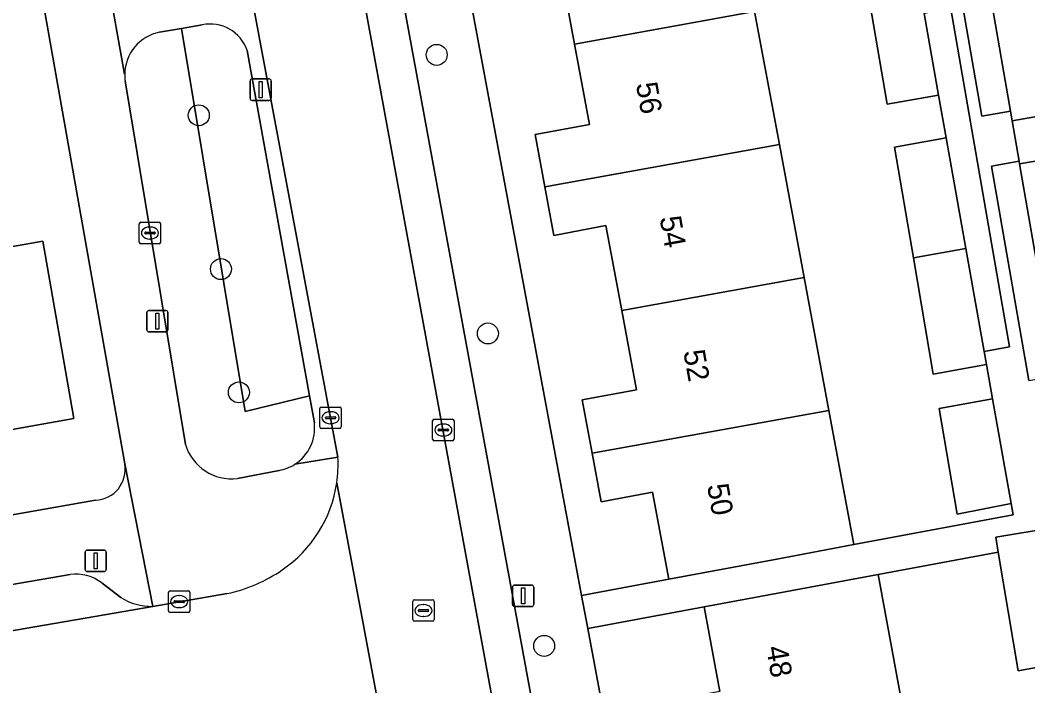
# Model space of a CAD drawing. Extents: x 162879 to 165540, y 384011 to 385181.
# Drawn here: x 163957.33 to 164004.33, y 384633.33 to 384664.38 of the extents above; entities that cross this region are included whole.
import ezdxf

# ---------------------------------------------------------------- set-up
doc = ezdxf.new("R2010")
doc.units = 0
for name, color, linetype in [('IMGEO_Boom', 7, 'Continuous'), ('IMGEO_Erf', 7, 'Continuous'), ('IMGEO_Groenvoorziening', 7, 'Continuous'), ('IMGEO_Kolk', 7, 'Continuous'), ('IMGEO_Lichtmast', 7, 'Continuous'), ('IMGEO_Pand', 7, 'Continuous'), ('IMGEO_Pand_nummerreeks', 7, 'Continuous'), ('IMGEO_Parkeervlak_open', 7, 'Continuous'), ('IMGEO_Rijbaan_lokaal_open', 7, 'Continuous'), ('IMGEO_Rioolput', 7, 'Continuous'), ('IMGEO_Voetpad_open', 7, 'Continuous')]:
    doc.layers.add(name, color=color, linetype=linetype)

msp = doc.modelspace()

# ---------------------------------------------------------------- linework, layer by layer
at = {"layer": 'IMGEO_Boom'}
for centre in [(163976.758, 384662.76), (163965.661, 384659.942), (163966.695, 384652.768), (163979.148, 384649.766), (163967.532, 384647.018), (163981.772, 384635.195)]:
    msp.add_circle(centre, 0.489, dxfattribs=at)
at = {"layer": 'IMGEO_Erf'}
for points in [[(163974.017, 384688.533), (163983.521, 384637.552), (163987.583, 384638.309), (163986.829, 384642.359), (163984.43, 384641.912), (163984.008, 384644.177), (163983.544, 384646.671), (163986.076, 384647.142), (163985.388, 384650.837), (163984.651, 384654.794), (163982.221, 384654.342), (163981.8, 384656.602), (163981.345, 384659.043), (163983.892, 384659.518), (163983.194, 384663.265), (163982.462, 384667.2)], [(163962.212, 384643.685), (163954.872, 384685.057)], [(163991.59, 384664.78), (163992.745, 384658.577), (163993.901, 384652.372), (163995.056, 384646.17), (163996.22, 384639.917), (164003.653, 384641.301), (164003.554, 384641.834), (164001.034, 384641.336), (164000.192, 384646.272), (164002.685, 384646.722), (164002.401, 384648.32), (163999.92, 384647.872), (163998.995, 384653.291), (163998.115, 384658.451), (164000.522, 384658.885), (164000.166, 384660.885), (163997.774, 384660.453), (163996.874, 384665.733)], [(164006.242, 384660.152), (164003.598, 384659.689), (164003.926, 384657.795), (164003.947, 384657.672), (164006.591, 384658.135)], [(163953.458, 384653.202), (163958.382, 384654.069), (163959.839, 384645.793), (163955.813, 384645.084)], [(163887.445, 384629.045), (163960.844, 384641.985)], [(164006.501, 384634.522), (164003.883, 384634.033), (164002.955, 384639.571), (163997.354, 384638.524), (163998.512, 384632.201)], [(163989.973, 384633.061), (163989.238, 384637.01), (163983.81, 384635.999), (163988.786, 384609.306)]]:
    msp.add_lwpolyline(points, dxfattribs=at)
for points in [[(164002.572, 384665.6), (164001.234, 384665.368), (164002.182, 384659.902), (164003.521, 384660.134)], [(164000.746, 384664.902), (163999.49, 384664.684), (164000.166, 384660.885), (164000.522, 384658.885), (164001.438, 384653.731), (164002.292, 384648.932), (164003.48, 384649.138)], [(164003.947, 384657.672), (164003.926, 384657.795), (164002.642, 384657.572), (164004.377, 384647.57), (164005.66, 384647.793), (164004.843, 384652.507)]]:
    msp.add_lwpolyline(points, close=True, dxfattribs=at)
msp.add_arc((163960.771, 384643.444), 1.461, 272.8666, 9.4857, dxfattribs=at)
at = {"layer": 'IMGEO_Groenvoorziening'}
for points in [[(163964.857, 384663.992), (163963.835, 384663.817)], [(163965.822, 384664.157), (163964.857, 384663.992), (163967.825, 384646.131), (163970.825, 384646.852), (163967.914, 384662.968)], [(163971.052, 384645.596), (163970.825, 384646.852), (163967.825, 384646.131), (163964.857, 384663.992)], [(163962.222, 384661.548), (163965.039, 384644.595)], [(163967.467, 384643.008), (163969.404, 384643.379)]]:
    msp.add_lwpolyline(points, dxfattribs=at)
for centre, radius, start, end in [((163966.206, 384662.397), 1.801, 18.4703, 102.3058), ((163964.235, 384661.826), 2.031, 101.3523, 178.8577), ((163964.304, 384661.825), 2.1, 178.8907, 187.5887), ((163969.058, 384645.357), 2.009, 302.7761, 6.836), ((163967.186, 384645.228), 2.238, 196.4381, 277.2226), ((163969.05, 384645.381), 2.033, 280.0263, 302.5866)]:
    msp.add_arc(centre, radius, start, end, dxfattribs=at)
at = {"layer": 'IMGEO_Kolk'}
for p, q in [((163962.957, 384654.951), (163963.809, 384654.951)), ((163962.882, 384654.025), (163962.882, 384654.877)), ((163963.184, 384654.494), (163963.582, 384654.494)), ((163963.37, 384654.731), (163963.395, 384654.731)), ((163963.883, 384654.877), (163963.883, 384654.025)), ((163963.141, 384654.445), (163963.141, 384654.457)), ((163963.579, 384654.408), (163963.181, 384654.408)), ((163963.393, 384654.171), (163963.368, 384654.171)), ((163963.625, 384654.457), (163963.625, 384654.445)), ((163963.809, 384653.951), (163962.957, 384653.951)), ((163971.308, 384645.409), (163971.308, 384646.261)), ((163971.383, 384646.335), (163972.235, 384646.335)), ((163971.796, 384646.115), (163971.821, 384646.115)), ((163972.309, 384646.261), (163972.309, 384645.409)), ((163971.567, 384645.829), (163971.567, 384645.841)), ((163972.005, 384645.792), (163971.607, 384645.792)), ((163971.61, 384645.878), (163972.008, 384645.878)), ((163971.819, 384645.555), (163971.794, 384645.555)), ((163972.051, 384645.841), (163972.051, 384645.829)), ((163976.57, 384644.838), (163976.57, 384645.69)), ((163976.645, 384645.764), (163977.497, 384645.764)), ((163977.058, 384645.544), (163977.083, 384645.544)), ((163977.571, 384645.69), (163977.571, 384644.838)), ((163972.235, 384645.335), (163971.383, 384645.335)), ((163976.829, 384645.258), (163976.829, 384645.27)), ((163977.267, 384645.221), (163976.869, 384645.221)), ((163976.872, 384645.307), (163977.27, 384645.307)), ((163977.313, 384645.27), (163977.313, 384645.258)), ((163977.497, 384644.764), (163976.645, 384644.764)), ((163977.081, 384644.984), (163977.056, 384644.984)), ((163964.247, 384636.833), (163964.247, 384637.685)), ((163964.322, 384637.759), (163965.174, 384637.759)), ((163965.248, 384637.685), (163965.248, 384636.833)), ((163964.506, 384637.253), (163964.506, 384637.265)), ((163964.944, 384637.216), (163964.546, 384637.216)), ((163964.549, 384637.302), (163964.947, 384637.302)), ((163964.735, 384637.539), (163964.76, 384637.539)), ((163964.99, 384637.265), (163964.99, 384637.253)), ((163965.174, 384636.759), (163964.322, 384636.759)), ((163964.758, 384636.979), (163964.733, 384636.979))]:
    msp.add_line(p, q, dxfattribs=at)
for points in [[(163962.957, 384654.951), (163963.809, 384654.951)], [(163962.882, 384654.025), (163962.882, 384654.877)], [(163963.883, 384654.877), (163963.883, 384654.025)], [(163963.809, 384653.951), (163962.957, 384653.951)], [(163971.308, 384645.409), (163971.308, 384646.261)], [(163971.383, 384646.335), (163972.235, 384646.335)], [(163972.309, 384646.261), (163972.309, 384645.409)], [(163976.57, 384644.838), (163976.57, 384645.69)], [(163976.645, 384645.764), (163977.497, 384645.764)], [(163977.571, 384645.69), (163977.571, 384644.838)], [(163972.235, 384645.335), (163971.383, 384645.335)], [(163977.497, 384644.764), (163976.645, 384644.764)], [(163964.247, 384636.833), (163964.247, 384637.685)], [(163964.322, 384637.759), (163965.174, 384637.759)], [(163965.248, 384637.685), (163965.248, 384636.833)], [(163965.174, 384636.759), (163964.322, 384636.759)]]:
    msp.add_lwpolyline(points, dxfattribs=at)
for centre, radius, start, end in [((163962.959, 384654.875), 0.0765, 91.552, 178.448), ((163962.959, 384654.875), 0.0765, 91.552, 178.448), ((163963.807, 384654.875), 0.0765, 1.552, 88.448), ((163963.807, 384654.875), 0.0765, 1.552, 88.448), ((163963.181, 384654.454), 0.0403, 85.8775, 175.7526), ((163963.586, 384654.456), 0.0386, 1.7309, 96.639), ((163962.959, 384654.027), 0.0765, 181.552, 268.448), ((163962.959, 384654.027), 0.0765, 181.552, 268.448), ((163963.178, 384654.444), 0.0366, 178.938, 274.7102), ((163963.582, 384654.451), 0.043, 264.8664, 352.4533), ((163963.807, 384654.027), 0.0765, 271.552, 358.448), ((163963.807, 384654.027), 0.0765, 271.552, 358.448), ((163971.385, 384646.259), 0.0765, 91.552, 178.448), ((163971.385, 384646.259), 0.0765, 91.552, 178.448), ((163972.233, 384646.259), 0.0765, 1.552, 88.448), ((163972.233, 384646.259), 0.0765, 1.552, 88.448), ((163971.607, 384645.838), 0.0403, 85.8775, 175.7526), ((163971.604, 384645.828), 0.0366, 178.938, 274.7102), ((163972.008, 384645.835), 0.043, 264.8664, 352.4533), ((163972.012, 384645.84), 0.0386, 1.7309, 96.639), ((163976.647, 384645.688), 0.0765, 91.552, 178.448), ((163976.647, 384645.688), 0.0765, 91.552, 178.448), ((163977.495, 384645.688), 0.0765, 1.552, 88.448), ((163977.495, 384645.688), 0.0765, 1.552, 88.448), ((163971.385, 384645.411), 0.0765, 181.552, 268.448), ((163971.385, 384645.411), 0.0765, 181.552, 268.448), ((163972.233, 384645.411), 0.0765, 271.552, 358.448), ((163972.233, 384645.411), 0.0765, 271.552, 358.448), ((163976.869, 384645.267), 0.0403, 85.8775, 175.7526), ((163976.866, 384645.257), 0.0366, 178.938, 274.7102), ((163977.27, 384645.264), 0.043, 264.8664, 352.4533), ((163977.274, 384645.269), 0.0386, 1.7309, 96.639), ((163976.647, 384644.84), 0.0765, 181.552, 268.448), ((163976.647, 384644.84), 0.0765, 181.552, 268.448), ((163977.495, 384644.84), 0.0765, 271.552, 358.448), ((163977.495, 384644.84), 0.0765, 271.552, 358.448), ((163964.324, 384637.683), 0.0765, 91.552, 178.448), ((163964.324, 384637.683), 0.0765, 91.552, 178.448), ((163965.172, 384637.683), 0.0765, 1.552, 88.448), ((163965.172, 384637.683), 0.0765, 1.552, 88.448), ((163964.546, 384637.262), 0.0403, 85.8775, 175.7526), ((163964.543, 384637.252), 0.0366, 178.938, 274.7102), ((163964.947, 384637.259), 0.043, 264.8664, 352.4533), ((163964.951, 384637.264), 0.0386, 1.7309, 96.639), ((163964.324, 384636.835), 0.0765, 181.552, 268.448), ((163964.324, 384636.835), 0.0765, 181.552, 268.448), ((163965.172, 384636.835), 0.0765, 271.552, 358.448), ((163965.172, 384636.835), 0.0765, 271.552, 358.448)]:
    msp.add_arc(centre, radius, start, end, dxfattribs=at)
for centre, major_axis, ratio, start_param, end_param in [((163963.369, 384654.451), (-0.387, 0.002), 0.722429, 4.712389, 7.853982), ((163963.394, 384654.451), (-0.39, 0.002), 0.717154, 1.570796, 4.712389), ((163971.795, 384645.835), (-0.387, 0.002), 0.722429, 4.712389, 7.853982), ((163971.82, 384645.835), (-0.39, 0.002), 0.717154, 1.570796, 4.712389), ((163977.057, 384645.264), (-0.387, 0.002), 0.722429, 4.712389, 7.853982), ((163977.082, 384645.264), (-0.39, 0.002), 0.717154, 1.570796, 4.712389), ((163964.734, 384637.259), (-0.387, 0.002), 0.722429, 4.712389, 7.853982), ((163964.759, 384637.259), (-0.39, 0.002), 0.717154, 1.570796, 4.712389)]:
    msp.add_ellipse(centre, major_axis=major_axis, ratio=ratio, start_param=start_param, end_param=end_param, dxfattribs=at)
at = {"layer": 'IMGEO_Lichtmast'}
for p, q in [((163968.052, 384660.735), (163968.052, 384661.535)), ((163968.052, 384661.535), (163968.052, 384660.735)), ((163968.152, 384661.635), (163968.942, 384661.635)), ((163968.942, 384661.635), (163968.152, 384661.635)), ((163969.042, 384661.535), (163969.042, 384660.735)), ((163969.042, 384660.735), (163969.042, 384661.535)), ((163968.942, 384660.635), (163968.152, 384660.635)), ((163968.152, 384660.635), (163968.942, 384660.635)), ((163963.235, 384649.937), (163963.235, 384650.737)), ((163963.235, 384650.737), (163963.235, 384649.937)), ((163963.335, 384650.837), (163964.125, 384650.837)), ((163964.125, 384650.837), (163963.335, 384650.837)), ((163964.225, 384650.737), (163964.225, 384649.937)), ((163964.225, 384649.937), (163964.225, 384650.737)), ((163964.125, 384649.837), (163963.335, 384649.837)), ((163963.335, 384649.837), (163964.125, 384649.837)), ((163960.356, 384638.764), (163960.356, 384639.564)), ((163960.356, 384639.564), (163960.356, 384638.764)), ((163960.456, 384639.664), (163961.246, 384639.664)), ((163961.246, 384639.664), (163960.456, 384639.664)), ((163961.346, 384639.564), (163961.346, 384638.764)), ((163961.346, 384638.764), (163961.346, 384639.564)), ((163961.246, 384638.664), (163960.456, 384638.664)), ((163960.456, 384638.664), (163961.246, 384638.664)), ((163980.394, 384638.032), (163981.184, 384638.032)), ((163981.184, 384638.032), (163980.394, 384638.032)), ((163980.294, 384637.132), (163980.294, 384637.932)), ((163980.294, 384637.932), (163980.294, 384637.132)), ((163981.284, 384637.932), (163981.284, 384637.132)), ((163981.284, 384637.132), (163981.284, 384637.932)), ((163981.184, 384637.032), (163980.394, 384637.032)), ((163980.394, 384637.032), (163981.184, 384637.032))]:
    msp.add_line(p, q, dxfattribs=at)
for points in [[(163968.472, 384661.51), (163968.622, 384661.51), (163968.622, 384660.76), (163968.472, 384660.76), (163968.472, 384661.51)], [(163963.655, 384650.712), (163963.805, 384650.712), (163963.805, 384649.962), (163963.655, 384649.962), (163963.655, 384650.712)], [(163960.776, 384639.539), (163960.926, 384639.539), (163960.926, 384638.789), (163960.776, 384638.789), (163960.776, 384639.539)], [(163980.714, 384637.907), (163980.864, 384637.907), (163980.864, 384637.157), (163980.714, 384637.157), (163980.714, 384637.907)]]:
    msp.add_lwpolyline(points, dxfattribs=at)
for centre, start, end in [((163968.152, 384661.535), 90, 180), ((163968.152, 384661.535), 90, 180), ((163968.942, 384661.535), 0, 90), ((163968.942, 384661.535), 360, 90), ((163968.152, 384660.735), 180, 270), ((163968.152, 384660.735), 180, 270), ((163968.942, 384660.735), 270, 0), ((163968.942, 384660.735), 270, 0), ((163963.335, 384650.737), 90, 180), ((163963.335, 384650.737), 90, 180), ((163964.125, 384650.737), 0, 90), ((163964.125, 384650.737), 360, 90), ((163963.335, 384649.937), 180, 270), ((163963.335, 384649.937), 180, 270), ((163964.125, 384649.937), 270, 0), ((163964.125, 384649.937), 270, 0), ((163960.456, 384639.564), 90, 180), ((163960.456, 384639.564), 90, 180), ((163961.246, 384639.564), 0, 90), ((163961.246, 384639.564), 360, 90), ((163960.456, 384638.764), 180, 270), ((163960.456, 384638.764), 180, 270), ((163961.246, 384638.764), 270, 0), ((163961.246, 384638.764), 270, 0), ((163980.394, 384637.932), 90, 180), ((163980.394, 384637.932), 90, 180), ((163981.184, 384637.932), 0, 90), ((163981.184, 384637.932), 360, 90), ((163980.394, 384637.132), 180, 270), ((163980.394, 384637.132), 180, 270), ((163981.184, 384637.132), 270, 0), ((163981.184, 384637.132), 270, 0)]:
    msp.add_arc(centre, 0.1, start, end, dxfattribs=at)
at = {"layer": 'IMGEO_Pand'}
for points in [[(163979.628, 384669.034), (163980.053, 384666.751), (163982.462, 384667.2), (163983.194, 384663.265), (163991.59, 384664.78), (163990.435, 384670.984)], [(164005.302, 384665.571), (164005.18, 384666.274), (164002.535, 384665.815), (164002.572, 384665.6), (164003.521, 384660.134), (164003.598, 384659.689), (164006.242, 384660.152)], [(163999.49, 384664.684), (163999.228, 384666.158), (163996.874, 384665.733), (163997.774, 384660.453), (164000.166, 384660.885)], [(163992.745, 384658.577), (163991.59, 384664.78), (163983.194, 384663.265), (163983.892, 384659.518), (163981.345, 384659.043), (163981.8, 384656.602)], [(164000.522, 384658.885), (163998.115, 384658.451), (163998.995, 384653.291), (164001.438, 384653.731)], [(163992.745, 384658.577), (163981.8, 384656.602), (163982.221, 384654.342), (163984.651, 384654.794), (163985.388, 384650.837), (163993.901, 384652.372)], [(164003.947, 384657.672), (164004.843, 384652.507), (164007.487, 384652.97), (164006.591, 384658.135)], [(163953.946, 384642.197), (163956.25, 384642.603), (163955.813, 384645.084), (163959.839, 384645.793), (163958.382, 384654.069), (163953.458, 384653.202), (163952.047, 384652.954)], [(164001.438, 384653.731), (163998.995, 384653.291), (163999.92, 384647.872), (164002.401, 384648.32), (164002.292, 384648.932)], [(163984.008, 384644.177), (163995.056, 384646.17), (163993.901, 384652.372), (163985.388, 384650.837), (163986.076, 384647.142), (163983.544, 384646.671)], [(164002.685, 384646.722), (164000.192, 384646.272), (164001.034, 384641.336), (164003.554, 384641.834)], [(163984.008, 384644.177), (163984.43, 384641.912), (163986.829, 384642.359), (163987.583, 384638.309), (163992.619, 384639.247), (163996.22, 384639.917), (163995.056, 384646.17)], [(164005.465, 384640.702), (164002.839, 384640.262), (164002.955, 384639.571), (164003.883, 384634.033), (164006.501, 384634.522)], [(163987.913, 384630.22), (163998.512, 384632.201), (163997.354, 384638.524), (163994.178, 384637.93), (163989.238, 384637.01), (163989.973, 384633.061), (163987.471, 384632.595)]]:
    msp.add_lwpolyline(points, close=True, dxfattribs=at)
at = {"layer": 'IMGEO_Parkeervlak_open'}
for points in [[(163984.995, 384612.031), (163974.252, 384670.446), (163972.484, 384670.117), (163983.581, 384609.7), (163983.803, 384608.496)], [(163959.66, 384638.521), (163932.108, 384633.777), (163932.466, 384631.69), (163963.513, 384637.038)], [(163962.023, 384637.452), (163961.149, 384638.115)]]:
    msp.add_lwpolyline(points, dxfattribs=at)
for centre, radius, start, end in [((163959.938, 384636.608), 1.933, 51.2181, 98.2782), ((163963.461, 384639.738), 2.701, 237.8354, 271.1084)]:
    msp.add_arc(centre, radius, start, end, dxfattribs=at)
at = {"layer": 'IMGEO_Rijbaan_lokaal_open'}
for points in [[(163972.484, 384670.117), (163967.439, 384669.178), (163972.151, 384643.992)], [(163975.177, 384627.9), (163975.619, 384625.507), (163978.705, 384608.792), (163983.581, 384609.7), (163972.484, 384670.117)], [(163974.615, 384629.345), (163972.098, 384642.8)], [(163972.098, 384642.8), (163974.615, 384629.345)], [(163966.984, 384637.636), (163963.513, 384637.038), (163932.466, 384631.69), (163933.294, 384626.865), (163941.361, 384628.27), (163958.192, 384631.202), (163964.157, 384632.241), (163967.574, 384632.836)]]:
    msp.add_lwpolyline(points, dxfattribs=at)
for centre, radius, start, end in [((163966.116, 384643.663), 6.044, 351.7895, 3.1188), ((163966.22, 384643.66), 5.94, 304.0804, 351.6758), ((163965.538, 384644.528), 7.042, 281.8512, 304.7238)]:
    msp.add_arc(centre, radius, start, end, dxfattribs=at)
at = {"layer": 'IMGEO_Rioolput'}
for p, q in [((163975.642, 384636.419), (163975.642, 384637.271)), ((163975.717, 384637.345), (163976.569, 384637.345)), ((163976.13, 384637.125), (163976.155, 384637.125)), ((163976.643, 384637.271), (163976.643, 384636.419)), ((163975.901, 384636.839), (163975.901, 384636.851)), ((163976.339, 384636.802), (163975.941, 384636.802)), ((163975.944, 384636.888), (163976.342, 384636.888)), ((163976.385, 384636.851), (163976.385, 384636.839)), ((163976.569, 384636.345), (163975.717, 384636.345)), ((163976.153, 384636.565), (163976.128, 384636.565))]:
    msp.add_line(p, q, dxfattribs=at)
for points in [[(163975.642, 384636.419), (163975.642, 384637.271)], [(163975.717, 384637.345), (163976.569, 384637.345)], [(163976.643, 384637.271), (163976.643, 384636.419)], [(163976.569, 384636.345), (163975.717, 384636.345)]]:
    msp.add_lwpolyline(points, dxfattribs=at)
for centre, radius, start, end in [((163975.719, 384637.269), 0.0765, 91.552, 178.448), ((163975.719, 384637.269), 0.0765, 91.552, 178.448), ((163976.567, 384637.269), 0.0765, 1.552, 88.448), ((163976.567, 384637.269), 0.0765, 1.552, 88.448), ((163975.941, 384636.848), 0.0403, 85.8775, 175.7526), ((163975.938, 384636.838), 0.0366, 178.938, 274.7102), ((163976.342, 384636.845), 0.043, 264.8664, 352.4533), ((163976.346, 384636.85), 0.0386, 1.7309, 96.639), ((163975.719, 384636.421), 0.0765, 181.552, 268.448), ((163975.719, 384636.421), 0.0765, 181.552, 268.448), ((163976.567, 384636.421), 0.0765, 271.552, 358.448), ((163976.567, 384636.421), 0.0765, 271.552, 358.448)]:
    msp.add_arc(centre, radius, start, end, dxfattribs=at)
for centre, major_axis, ratio, start_param, end_param in [((163976.129, 384636.845), (-0.387, 0.002), 0.722429, 4.712389, 7.853982), ((163976.154, 384636.845), (-0.39, 0.002), 0.717154, 1.570796, 4.712389)]:
    msp.add_ellipse(centre, major_axis=major_axis, ratio=ratio, start_param=start_param, end_param=end_param, dxfattribs=at)
at = {"layer": 'IMGEO_Voetpad_open'}
for points in [[(164031.262, 384616.615), (164026.486, 384615.782), (164027.129, 384611.857), (164012.399, 384609.402), (164010.82, 384609.139), (164000, 384607.336), (163997.907, 384606.987), (163997.175, 384610.88), (163988.786, 384609.306), (163983.81, 384635.999), (163983.521, 384637.552), (163974.017, 384688.533)], [(163954.872, 384685.057), (163962.212, 384643.685), (163963.513, 384637.038), (163966.984, 384637.636)], [(163972.101, 384682.141), (163973.753, 384673.16), (163974.252, 384670.446), (163984.995, 384612.031)], [(163970.145, 384643.668), (163972.151, 384643.992), (163967.439, 384669.178)], [(163962.204, 384661.866), (163961.399, 384666.318)], [(163961.399, 384666.318), (163962.204, 384661.866)], [(164004.377, 384647.57), (164002.642, 384657.572), (164003.926, 384657.795), (164003.598, 384659.689), (164003.521, 384660.134), (164002.182, 384659.902), (164001.234, 384665.368), (164002.572, 384665.6), (164002.535, 384665.815), (164005.18, 384666.274)], [(164000.746, 384664.902), (164003.48, 384649.138), (164002.292, 384648.932), (164002.401, 384648.32), (164002.685, 384646.722), (164003.554, 384641.834), (164003.653, 384641.301), (163996.22, 384639.917), (163992.619, 384639.247), (163987.583, 384638.309), (163983.521, 384637.552), (163983.81, 384635.999), (163989.238, 384637.01), (163994.178, 384637.93), (163997.354, 384638.524), (164002.955, 384639.571), (164002.839, 384640.262), (164005.465, 384640.702)], [(163963.835, 384663.817), (163964.857, 384663.992), (163965.822, 384664.157)], [(163967.914, 384662.968), (163970.825, 384646.852), (163971.052, 384645.596)], [(163965.039, 384644.595), (163962.222, 384661.548)], [(163963.513, 384637.038), (163962.212, 384643.685)], [(163972.151, 384643.992), (163970.145, 384643.668)], [(163969.404, 384643.379), (163967.467, 384643.008)], [(163960.844, 384641.985), (163887.445, 384629.045)], [(163896.374, 384627.625), (163929.378, 384633.307), (163932.108, 384633.777), (163959.66, 384638.521)], [(163961.149, 384638.115), (163962.023, 384637.452)]]:
    msp.add_lwpolyline(points, dxfattribs=at)
for centre, radius, start, end in [((163966.206, 384662.397), 1.801, 18.4703, 102.3058), ((163964.235, 384661.826), 2.031, 101.3523, 178.8577), ((163964.304, 384661.825), 2.1, 178.8907, 187.5887), ((163969.058, 384645.357), 2.009, 302.7761, 6.836), ((163967.186, 384645.228), 2.238, 196.4381, 277.2226), ((163960.771, 384643.444), 1.461, 272.8666, 9.4857), ((163969.05, 384645.381), 2.033, 280.0263, 302.5866), ((163966.116, 384643.663), 6.044, 351.7895, 3.1188), ((163966.22, 384643.66), 5.94, 304.0804, 351.6758), ((163959.938, 384636.608), 1.933, 51.2181, 98.2782), ((163965.538, 384644.528), 7.042, 281.8512, 304.7238), ((163963.461, 384639.738), 2.701, 237.8354, 271.1084)]:
    msp.add_arc(centre, radius, start, end, dxfattribs=at)

# ---------------------------------------------------------------- texts
at = {"layer": 'IMGEO_Pand_nummerreeks'}
for s, rotation, p in [('56', 280.055, (163986.048, 384661.403)), ('54', 280.055, (163987.154, 384655.163)), ('52', 280.055, (163988.26, 384648.926)), ('50', 280.055, (163989.367, 384642.679)), ('48', 279.8284, (163992.122, 384635.123))]:
    msp.add_text(s, height=1, rotation=rotation, dxfattribs=at).set_placement(p)

doc.saveas('drawing.dxf')
